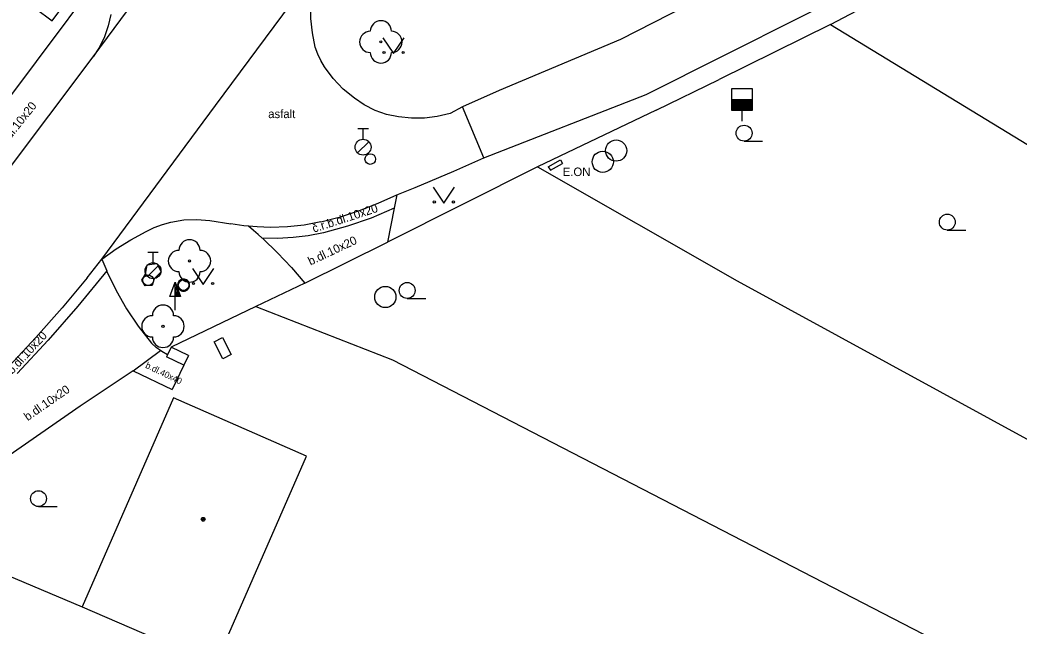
# Model space of a CAD drawing. Extents: x -598233 to -596890, y -1157848 to -1156431.
# Drawn here: x -597559.54 to -597512.45, y -1156918.14 to -1156889.59 of the extents above; entities that cross this region are included whole.
import ezdxf

# ---------------------------------------------------------------- set-up
doc = ezdxf.new("R2010")
doc.units = 0
for name, color, linetype in [('Level 10', 7, 'Continuous'), ('Level 11', 7, 'Continuous'), ('Level 22', 7, 'Continuous'), ('Level 24', 7, 'Continuous'), ('Level 25', 7, 'Continuous'), ('Level 26', 7, 'Continuous'), ('Level 27', 7, 'Continuous'), ('Level 28', 7, 'Continuous'), ('Level 36', 7, 'Continuous'), ('Level 39', 7, 'Continuous'), ('Level 40', 7, 'Continuous'), ('Level 41', 7, 'Continuous'), ('Level 51', 7, 'Continuous'), ('Level 52', 7, 'Continuous'), ('Level 7', 7, 'Continuous'), ('Level 8', 7, 'Continuous')]:
    doc.layers.add(name, color=color, linetype=linetype)

msp = doc.modelspace()

# ---------------------------------------------------------------- linework, layer by layer
at = {"layer": 'Level 10'}
for points in [[(-597545.62, -1156890.86), (-597545.75, -1156890.19), (-597545.83, -1156889.52), (-597545.84, -1156888.84)], [(-597555.26, -1156889.33), (-597555.38, -1156889.86), (-597555.56, -1156890.38), (-597555.8, -1156890.87), (-597556.09, -1156891.33)], [(-597545.19, -1156891.8), (-597545.36, -1156891.5), (-597545.5, -1156891.19), (-597545.62, -1156890.86)], [(-597560.27, -1156896.89), (-597556.09, -1156891.33)], [(-597543.78, -1156893.27), (-597544.31, -1156892.84), (-597544.78, -1156892.35), (-597545.19, -1156891.8)], [(-597541.7, -1156894.15), (-597542.26, -1156894.04), (-597542.8, -1156893.85), (-597543.31, -1156893.59), (-597543.78, -1156893.27)], [(-597538.68, -1156893.68), (-597539.27, -1156893.99), (-597539.87, -1156894.14), (-597540.47, -1156894.22), (-597541.09, -1156894.22), (-597541.7, -1156894.15)], [(-597537.68, -1156896.08), (-597538.68, -1156893.68)], [(-597539.09, -1156896.71), (-597537.68, -1156896.08)], [(-597540.92, -1156897.48), (-597539.09, -1156896.71)], [(-597541.78, -1156897.83), (-597540.92, -1156897.48)], [(-597545.36, -1156899.1), (-597544.44, -1156898.86), (-597543.54, -1156898.56), (-597542.65, -1156898.22), (-597541.78, -1156897.83)], [(-597552.43, -1156899.11), (-597551.82, -1156899.01), (-597551.21, -1156898.98), (-597550.59, -1156899.03)], [(-597550.59, -1156899.03), (-597549.61, -1156899.19)], [(-597555.68, -1156900.85), (-597555.01, -1156900.37), (-597554.31, -1156899.94), (-597553.59, -1156899.55)], [(-597553.59, -1156899.55), (-597553.22, -1156899.37), (-597552.83, -1156899.22), (-597552.43, -1156899.11)], [(-597547.73, -1156899.36), (-597548.36, -1156899.34), (-597548.77, -1156899.3), (-597548.99, -1156899.28), (-597549.61, -1156899.19)], [(-597545.36, -1156899.1), (-597546.14, -1156899.25), (-597546.93, -1156899.34), (-597547.73, -1156899.36)], [(-597556.38, -1156901.73), (-597555.68, -1156900.85)], [(-597556.38, -1156901.73), (-597557.56, -1156903.15), (-597558.79, -1156904.54), (-597560.05, -1156905.89)]]:
    msp.add_lwpolyline(points, dxfattribs=at)
at = {"layer": 'Level 11'}
for points in [[(-597556.09, -1156891.33), (-597545.2, -1156876.63)], [(-597520.4, -1156884.97), (-597531.23, -1156890.5), (-597536.95, -1156892.91)], [(-597550.33, -1156893.61), (-597545.21, -1156886.71)], [(-597555.75, -1156887.48), (-597561.83, -1156895.59)], [(-597530.02, -1156893.1), (-597519.07, -1156887.59)], [(-597536.95, -1156892.91), (-597538.68, -1156893.68)], [(-597537.68, -1156896.08), (-597530.02, -1156893.1)], [(-597555.68, -1156900.85), (-597550.33, -1156893.61)], [(-597541.78, -1156897.83), (-597541.9, -1156898.46), (-597542.21, -1156900.06)], [(-597541.9, -1156898.46), (-597542.99, -1156898.92), (-597544.1, -1156899.3), (-597545.24, -1156899.61)], [(-597548.1, -1156899.89), (-597548.12, -1156899.87), (-597548.32, -1156899.69), (-597548.54, -1156899.5), (-597548.77, -1156899.3)], [(-597545.24, -1156899.61), (-597545.95, -1156899.75), (-597546.67, -1156899.84), (-597547.4, -1156899.88), (-597548.12, -1156899.87)], [(-597548.1, -1156899.89), (-597547.4, -1156900.55), (-597546.74, -1156901.25), (-597546.12, -1156901.98)], [(-597555.68, -1156900.85), (-597555.45, -1156901.4), (-597555.44, -1156901.44)], [(-597555.45, -1156901.4), (-597556.81, -1156903.07), (-597558.22, -1156904.68), (-597559.67, -1156906.25)], [(-597555.44, -1156901.44), (-597555.01, -1156902.33)], [(-597553.62, -1156901.57), (-597553.54, -1156901.13), (-597553.09, -1156901.06), (-597552.89, -1156901.46), (-597553.21, -1156901.78)], [(-597553.21, -1156901.78), (-597553.31, -1156902.09), (-597553.64, -1156902.12), (-597553.8, -1156901.84), (-597553.62, -1156901.57)], [(-597551.5482, -1156902.08), (-597551.5525, -1156902.0311), (-597551.5652, -1156901.9836), (-597551.586, -1156901.9391), (-597551.6141, -1156901.8989), (-597551.6489, -1156901.8641), (-597551.6891, -1156901.836), (-597551.7336, -1156901.8152), (-597551.7811, -1156901.8025), (-597551.83, -1156901.7982), (-597551.8789, -1156901.8025), (-597551.9264, -1156901.8152), (-597551.9709, -1156901.836), (-597552.0111, -1156901.8641), (-597552.0459, -1156901.8989), (-597552.074, -1156901.9391), (-597552.0948, -1156901.9836), (-597552.1075, -1156902.0311), (-597552.1118, -1156902.08), (-597552.1075, -1156902.1289), (-597552.0948, -1156902.1764), (-597552.074, -1156902.2209), (-597552.0459, -1156902.2611), (-597552.0111, -1156902.2959), (-597551.9709, -1156902.324), (-597551.9264, -1156902.3448), (-597551.8789, -1156902.3575), (-597551.83, -1156902.3618), (-597551.7811, -1156902.3575), (-597551.7336, -1156902.3448), (-597551.6891, -1156902.324), (-597551.6489, -1156902.2959), (-597551.6141, -1156902.2611), (-597551.586, -1156902.2209), (-597551.5652, -1156902.1764), (-597551.5525, -1156902.1289), (-597551.5482, -1156902.08)], [(-597555.01, -1156902.33), (-597554.52, -1156903.19)], [(-597554.52, -1156903.19), (-597553.97, -1156904.01)], [(-597553.97, -1156904.01), (-597553.34, -1156904.82)], [(-597554.21, -1156906.12), (-597552.92, -1156905.16)], [(-597552.58, -1156905.36), (-597552.85, -1156905.2), (-597552.92, -1156905.16), (-597553.11, -1156905.03), (-597553.34, -1156904.82)], [(-597556.61, -1156917.24), (-597550.32, -1156919.96)]]:
    msp.add_lwpolyline(points, dxfattribs=at)
at = {"layer": 'Level 22'}
for centre in [(-597542.53, -1156890.62), (-597551.55, -1156900.94), (-597552.8, -1156904.02)]:
    msp.add_circle(centre, 0.05, dxfattribs=at)
for centre, start, end in [((-597542.53, -1156890.12), 0, 180), ((-597543.03, -1156890.62), 90, 270), ((-597542.03, -1156890.62), 270, 90), ((-597542.53, -1156891.12), 180, 0), ((-597551.55, -1156900.44), 0, 180), ((-597552.05, -1156900.94), 90, 270), ((-597551.05, -1156900.94), 270, 90), ((-597551.55, -1156901.44), 180, 0), ((-597552.8, -1156903.52), 0, 180), ((-597553.3, -1156904.02), 90, 270), ((-597552.3, -1156904.02), 270, 90), ((-597552.8, -1156904.52), 180, 0)]:
    msp.add_arc(centre, 0.5, start, end, dxfattribs=at)
at = {"layer": 'Level 24'}
for points in [[(-597534.64, -1156896.5), (-597534.07, -1156896.18)], [(-597534.07, -1156896.18), (-597533.97, -1156896.35)], [(-597534.64, -1156896.5), (-597534.54, -1156896.67)], [(-597534.54, -1156896.67), (-597533.97, -1156896.35)], [(-597549.99, -1156904.54), (-597549.58, -1156905.34), (-597549.98, -1156905.55), (-597550.39, -1156904.75), (-597549.99, -1156904.54)]]:
    msp.add_lwpolyline(points, dxfattribs=at)
at = {"layer": 'Level 25'}
for p, q in [((-597552.482, -1156902.608), (-597552.23, -1156901.934)), ((-597552.23, -1156902.608), (-597552.482, -1156902.608)), ((-597552.23, -1156903.26), (-597552.23, -1156902.61))]:
    msp.add_line(p, q, dxfattribs=at)
for points in [[(-597551.98, -1156902.61), (-597552.23, -1156902.61), (-597552.23, -1156901.934), (-597552.23, -1156901.934)], [(-597552.037, -1156902.57), (-597552.19, -1156902.57), (-597552.19, -1156902.157)], [(-597552.095, -1156902.53), (-597552.15, -1156902.53), (-597552.15, -1156902.381)]]:
    msp.add_lwpolyline(points, close=True, dxfattribs=at)
at = {"layer": 'Level 26'}
msp.add_lwpolyline([(-597558.8302, -1156889.0289), (-597558.0311, -1156889.6302), (-597557.4298, -1156888.8311), (-597558.2289, -1156888.2298)], close=True, dxfattribs=at)
at = {"layer": 'Level 27'}
for centre in [(-597531.44, -1156895.74), (-597532.07, -1156896.27), (-597542.32, -1156902.64)]:
    msp.add_circle(centre, 0.5, dxfattribs=at)
at = {"layer": 'Level 28'}
for p, q in [((-597526.01, -1156893.33), (-597525.01, -1156893.33)), ((-597526.01, -1156893.38), (-597525.01, -1156893.38)), ((-597526.01, -1156893.43), (-597525.01, -1156893.43)), ((-597526.01, -1156893.48), (-597525.01, -1156893.48)), ((-597526.01, -1156893.53), (-597525.01, -1156893.53)), ((-597526.01, -1156893.58), (-597525.01, -1156893.58)), ((-597526.01, -1156893.63), (-597525.01, -1156893.63)), ((-597526.01, -1156893.68), (-597525.01, -1156893.68)), ((-597526.01, -1156893.73), (-597525.01, -1156893.73)), ((-597526.01, -1156893.78), (-597525.01, -1156893.78)), ((-597525.51, -1156893.83), (-597525.51, -1156894.36)), ((-597543.62, -1156894.705), (-597543.12, -1156894.705)), ((-597543.37, -1156895.205), (-597543.37, -1156894.705)), ((-597543.628, -1156895.852), (-597543.098, -1156895.322)), ((-597553.52, -1156900.525), (-597553.02, -1156900.525)), ((-597553.27, -1156901.025), (-597553.27, -1156900.525)), ((-597553.528, -1156901.672), (-597552.998, -1156901.142))]:
    msp.add_line(p, q, dxfattribs=at)
msp.add_lwpolyline([(-597526.01, -1156893.83), (-597525.01, -1156893.83), (-597525.01, -1156892.83), (-597526.01, -1156892.83)], close=True, dxfattribs=at)
for centre, radius in [((-597543.37, -1156895.58), 0.375), ((-597543.03, -1156896.14), 0.25), ((-597553.27, -1156901.4), 0.375), ((-597553.5, -1156901.85), 0.25), ((-597551.83, -1156902.08), 0.25)]:
    msp.add_circle(centre, radius, dxfattribs=at)
at = {"layer": 'Level 36'}
for p, q in [((-597525.41, -1156895.295), (-597524.535, -1156895.295)), ((-597515.83, -1156899.485), (-597514.955, -1156899.485)), ((-597541.29, -1156902.705), (-597540.415, -1156902.705)), ((-597558.67, -1156912.515), (-597557.795, -1156912.515))]:
    msp.add_line(p, q, dxfattribs=at)
for points in [[(-597542.43, -1156890.42), (-597541.93, -1156891.17), (-597541.43, -1156890.42)], [(-597540.06, -1156897.46), (-597539.56, -1156898.21), (-597539.06, -1156897.46)], [(-597551.41, -1156901.3), (-597550.91, -1156902.05), (-597550.41, -1156901.3)]]:
    msp.add_lwpolyline(points, dxfattribs=at)
for centre, radius in [((-597542.3802, -1156891.1198), 0.05), ((-597541.4808, -1156891.1198), 0.05), ((-597525.4101, -1156894.9199), 0.375), ((-597540.0102, -1156898.1598), 0.05), ((-597539.1108, -1156898.1598), 0.05), ((-597515.8301, -1156899.1099), 0.375), ((-597551.3602, -1156901.9998), 0.05), ((-597550.4608, -1156901.9998), 0.05), ((-597541.2901, -1156902.3299), 0.375), ((-597558.6701, -1156912.1399), 0.375)]:
    msp.add_circle(centre, radius, dxfattribs=at)
at = {"layer": 'Level 39'}
for radius in [0.09, 0.0398]:
    msp.add_circle((-597550.9099, -1156913.11), radius, dxfattribs=at)
at = {"layer": 'Level 51'}
for points in [[(-597521.33, -1156889.8), (-597491.4, -1156908.03)], [(-597535.15, -1156896.5), (-597525.74, -1156901.87), (-597496.9099, -1156917.62)]]:
    msp.add_lwpolyline(points, dxfattribs=at)
at = {"layer": 'Level 52'}
for points in [[(-597552.31, -1156907.39), (-597556.61, -1156917.24)], [(-597546.04, -1156910.14), (-597552.31, -1156907.39)], [(-597550.32, -1156919.96), (-597549.8, -1156918.76), (-597546.04, -1156910.14)]]:
    msp.add_lwpolyline(points, dxfattribs=at)
at = {"layer": 'Level 7'}
for points in [[(-597521.33, -1156889.8), (-597526.59, -1156892.39)], [(-597529.56, -1156893.84), (-597535.15, -1156896.5)], [(-597535.15, -1156896.5), (-597542.21, -1156900.06)], [(-597546.12, -1156901.98), (-597548.43, -1156903.09), (-597552.41, -1156905)], [(-597548.43, -1156903.09), (-597541.98, -1156905.6), (-597506.61, -1156923.86)], [(-597552.41, -1156905), (-597552.58, -1156905.36), (-597552.63, -1156905.46)], [(-597551.6, -1156905.39), (-597552.41, -1156905)], [(-597551.82, -1156905.85), (-597552.63, -1156905.46)], [(-597551.6, -1156905.39), (-597551.82, -1156905.85)], [(-597554.21, -1156906.12), (-597556.7, -1156907.78)], [(-597554.21, -1156906.12), (-597552.37, -1156907)], [(-597565.18, -1156913.62), (-597556.61, -1156917.24)]]:
    msp.add_lwpolyline(points, dxfattribs=at)
at = {"layer": 'Level 8'}
for points in [[(-597521.33, -1156889.8), (-597518.55, -1156888.32)], [(-597529.56, -1156893.84), (-597526.59, -1156892.39)], [(-597546.12, -1156901.98), (-597542.21, -1156900.06)], [(-597551.82, -1156905.85), (-597552.37, -1156907)], [(-597556.7, -1156907.78), (-597560.42, -1156910.35)]]:
    msp.add_lwpolyline(points, dxfattribs=at)

# ---------------------------------------------------------------- texts
at = {"layer": 'Level 40'}
for s, height, rotation, p in [('b.dl.10x20', 0.4, 51.35767, (-597560.27, -1156895.57)), ('č.r.b.dl.10x20', 0.399996, 18, (-597545.69, -1156899.61)), ('b.dl.10x20', 0.4, 25.29078, (-597545.85, -1156901.16)), ('č.r.b.dl.10x20', 0.399996, 47.34847, (-597560.41, -1156906.85)), ('b.dl.40x40', 0.3, 334, (-597553.66, -1156905.96)), ('b.dl.10x20', 0.4, 34.68323, (-597559.18, -1156908.49))]:
    msp.add_text(s, height=height, rotation=rotation, dxfattribs=at).set_placement(p)
msp.add_text('asfalt', height=0.4, dxfattribs=at).set_placement((-597547.84, -1156894.21))
at = {"layer": 'Level 41'}
msp.add_text('E.ON', height=0.4, dxfattribs=at).set_placement((-597533.96, -1156896.94))

doc.saveas('drawing.dxf')
